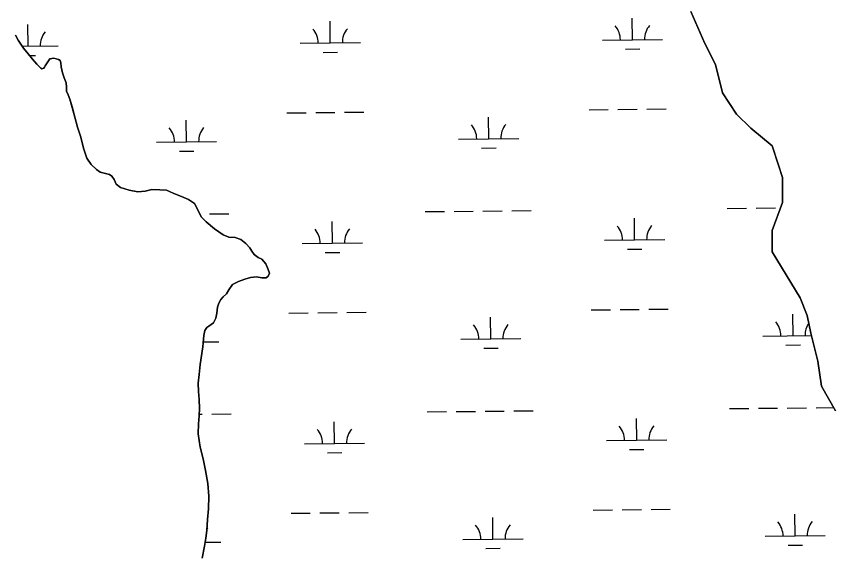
# Model space of a CAD drawing. Extents: x 3734862 to 3772949, y 391520 to 417239.
# Drawn here: x 3768328 to 3769687, y 407298 to 408189 of the extents above; entities that cross this region are included whole.
import ezdxf

# ---------------------------------------------------------------- set-up
doc = ezdxf.new("R2010")
doc.units = 0
doc.layers.add('V-TOPO-SHOR', color=7, linetype='Continuous')
doc.layers.add('V-WETL-SWMP', color=7, linetype='Continuous')

msp = doc.modelspace()

# ---------------------------------------------------------------- linework, layer by layer
at = {"layer": 'V-TOPO-SHOR'}
for p, q in [((3769471.5, 408143.6), (3769448.1, 408196.4)), ((3768326.5, 408157.5), (3768331.2, 408148.9)), ((3768331.2, 408148.9), (3768340.1, 408135.6)), ((3769489.1, 408108.4), (3769471.5, 408143.6)), ((3768340.1, 408135.6), (3768347.5, 408126.2)), ((3768347.5, 408126.2), (3768354.9, 408117.2)), ((3768354.9, 408117.2), (3768362.2, 408109)), ((3768375.9, 408106.6), (3768383.7, 408117.9)), ((3768383.7, 408117.9), (3768390.4, 408119)), ((3768390.4, 408119), (3768398.2, 408117)), ((3768398.2, 408117), (3768400.9, 408115.1)), ((3768400.9, 408115.1), (3768402.1, 408111.5)), ((3768402.1, 408111.5), (3768402.4, 408104.5)), ((3768362.2, 408109), (3768368.9, 408102.3)), ((3768368.9, 408102.3), (3768370.4, 408101.5)), ((3768370.4, 408101.5), (3768373.5, 408102.7)), ((3768373.5, 408102.7), (3768374.7, 408104.2)), ((3768374.7, 408104.2), (3768375.9, 408106.6)), ((3768402.4, 408104.5), (3768404.7, 408094.8)), ((3769500.9, 408061.5), (3769489.1, 408108.4)), ((3768404.7, 408094.8), (3768407.4, 408086.6)), ((3768407.4, 408086.6), (3768410.5, 408078.3)), ((3768410.5, 408078.3), (3768411.3, 408070.9)), ((3768411.3, 408070.9), (3768411.2, 408064.3)), ((3768411.2, 408064.3), (3768414.3, 408058)), ((3768414.3, 408058), (3768417, 408051)), ((3769524.3, 408026.2), (3769500.9, 408061.5)), ((3768417, 408051), (3768420.5, 408038.1)), ((3768420.5, 408038.1), (3768425.1, 408020.9)), ((3768425.1, 408020.9), (3768429.4, 408004.5)), ((3769547.8, 408002.8), (3769524.3, 408026.2)), ((3768429.4, 408004.5), (3768435.1, 407987.7)), ((3769583, 407973.4), (3769547.8, 408002.8)), ((3768435.1, 407987.7), (3768439.4, 407969.8)), ((3768439.4, 407969.8), (3768445.2, 407953)), ((3769594.7, 407938.2), (3769583, 407973.4)), ((3768445.2, 407953), (3768452.5, 407942.4)), ((3768452.5, 407942.4), (3768461.1, 407934.2)), ((3768461.1, 407934.2), (3768467.3, 407929.9)), ((3769600.6, 407920.6), (3769594.7, 407938.2)), ((3768467.3, 407929.9), (3768473.9, 407928.3)), ((3768473.9, 407928.3), (3768482.5, 407925.9)), ((3768482.5, 407925.9), (3768486.8, 407922.8)), ((3768486.8, 407922.8), (3768490.3, 407917.7)), ((3769600.6, 407879.5), (3769600.6, 407920.6)), ((3768490.3, 407917.7), (3768493.8, 407909.9)), ((3768493.8, 407909.9), (3768501.2, 407904)), ((3768501.2, 407904), (3768515.2, 407899.6)), ((3768515.2, 407899.6), (3768529.6, 407896.9)), ((3768529.6, 407896.9), (3768541.7, 407898.4)), ((3768541.7, 407898.4), (3768553, 407900.7)), ((3768553, 407900.7), (3768566.3, 407900.6)), ((3768566.3, 407900.6), (3768577.6, 407899.8)), ((3768577.6, 407899.8), (3768582.3, 407897.8)), ((3768582.3, 407897.8), (3768589.7, 407894.3)), ((3768589.7, 407894.3), (3768602.5, 407889.2)), ((3768602.5, 407889.2), (3768613.8, 407884.4)), ((3768613.8, 407884.4), (3768623.6, 407877.8)), ((3769583, 407832.6), (3769600.6, 407879.5)), ((3768623.6, 407877.8), (3768629, 407868.4)), ((3768629, 407868.4), (3768634.8, 407855.5)), ((3768634.8, 407855.5), (3768643, 407847.3)), ((3768643, 407847.3), (3768657, 407835.5)), ((3768657, 407835.5), (3768671.4, 407825.7)), ((3768671.4, 407825.7), (3768680.7, 407821.8)), ((3769583, 407797.4), (3769583, 407832.6)), ((3768680.7, 407821.8), (3768691.2, 407820.9)), ((3768691.2, 407820.9), (3768701, 407817.8)), ((3768701, 407817.8), (3768709.2, 407811.1)), ((3768709.2, 407811.1), (3768715.8, 407803.7)), ((3768715.8, 407803.7), (3768719.2, 407798.2)), ((3768719.2, 407798.2), (3768723.1, 407793.1)), ((3768723.1, 407793.1), (3768729.7, 407788)), ((3768729.7, 407788), (3768735.6, 407784.9)), ((3768735.6, 407784.9), (3768742.2, 407777.4)), ((3769629.9, 407721.1), (3769583, 407797.4)), ((3768742.2, 407777.4), (3768746.4, 407768.1)), ((3768746.4, 407768.1), (3768748.4, 407761.8)), ((3768748.4, 407761.8), (3768746.4, 407756.7)), ((3768697.2, 407748.3), (3768687, 407742.9)), ((3768707.4, 407751.8), (3768697.2, 407748.3)), ((3768717.1, 407754.5), (3768707.4, 407751.8)), ((3768726.9, 407755.6), (3768717.1, 407754.5)), ((3768735.9, 407754), (3768726.9, 407755.6)), ((3768742.9, 407754.4), (3768735.9, 407754)), ((3768746.4, 407756.7), (3768742.9, 407754.4)), ((3768680.8, 407734), (3768677.2, 407727.7)), ((3768687, 407742.9), (3768680.8, 407734)), ((3768667.8, 407718), (3768664.3, 407712.2)), ((3768671.7, 407722.3), (3768667.8, 407718)), ((3768677.2, 407727.7), (3768671.7, 407722.3)), ((3769641.6, 407691.7), (3769629.9, 407721.1)), ((3768662.3, 407705.2), (3768660.7, 407695.4)), ((3768664.3, 407712.2), (3768662.3, 407705.2)), ((3768660.7, 407695.4), (3768659.1, 407687.2)), ((3769647.5, 407662.4), (3769641.6, 407691.7)), ((3768655.2, 407679.1), (3768647.8, 407674)), ((3768659.1, 407687.2), (3768655.2, 407679.1)), ((3768641.1, 407666.6), (3768639.1, 407658.4)), ((3768644.2, 407671.7), (3768641.1, 407666.6)), ((3768647.8, 407674), (3768644.2, 407671.7)), ((3769659.2, 407615.4), (3769647.5, 407662.4)), ((3768639.1, 407658.4), (3768638.3, 407646.3)), ((3768637.5, 407639.7), (3768633.1, 407610.1)), ((3768638.3, 407646.3), (3768637.5, 407639.7)), ((3768633.1, 407610.1), (3768631.5, 407593.3)), ((3769665.1, 407574.4), (3769659.2, 407615.4)), ((3768631.5, 407593.3), (3768629.8, 407578.9)), ((3768629.8, 407578.9), (3768630.6, 407565.2)), ((3769688.5, 407533.3), (3769665.1, 407574.4)), ((3768630.6, 407565.2), (3768631.7, 407551.9)), ((3768631.7, 407551.9), (3768632.4, 407537.1)), ((3768632.4, 407537.1), (3768631.6, 407524.6)), ((3768631.6, 407524.6), (3768630.4, 407511.8)), ((3768630.4, 407511.8), (3768629.9, 407495)), ((3768629.9, 407495), (3768633.3, 407472.7)), ((3768633.3, 407472.7), (3768638, 407453.2)), ((3768638, 407453.2), (3768642.2, 407434.1)), ((3768642.2, 407434.1), (3768646, 407412.6)), ((3768646, 407412.6), (3768647.5, 407391.1)), ((3768647.5, 407391.1), (3768647, 407370.5)), ((3768647, 407370.5), (3768645.4, 407352.5)), ((3768645.4, 407352.5), (3768644.1, 407334.2)), ((3768644.1, 407334.2), (3768642.5, 407321.7)), ((3768642.5, 407321.7), (3768640.5, 407308.4)), ((3768640.5, 407308.4), (3768636.5, 407288.2))]:
    msp.add_line(p, q, dxfattribs=at)
for points in [[(3768629.8, 407578.9), (3768631.5, 407593.3), (3768633.1, 407610.1), (3768637.5, 407639.7), (3768638.3, 407646.3), (3768639.1, 407658.4), (3768641.1, 407666.6), (3768644.2, 407671.7), (3768647.8, 407674), (3768655.2, 407679.1), (3768659.1, 407687.2), (3768660.7, 407695.4), (3768662.3, 407705.2), (3768664.3, 407712.2), (3768667.8, 407718), (3768671.7, 407722.3), (3768677.2, 407727.7), (3768680.8, 407734), (3768687, 407742.9), (3768697.2, 407748.3), (3768707.4, 407751.8), (3768717.1, 407754.5), (3768726.9, 407755.6), (3768735.9, 407754), (3768742.9, 407754.4), (3768746.4, 407756.7), (3768748.4, 407761.8), (3768746.4, 407768.1), (3768742.2, 407777.4), (3768735.6, 407784.9), (3768729.7, 407788), (3768723.1, 407793.1), (3768719.2, 407798.2), (3768715.8, 407803.7), (3768709.2, 407811.1), (3768701, 407817.8), (3768691.2, 407820.9), (3768680.7, 407821.8), (3768671.4, 407825.7), (3768657, 407835.5), (3768643, 407847.3), (3768634.8, 407855.5), (3768629, 407868.4), (3768623.6, 407877.8), (3768613.8, 407884.4), (3768602.5, 407889.2), (3768589.7, 407894.3), (3768582.3, 407897.8), (3768577.6, 407899.8), (3768566.3, 407900.6), (3768553, 407900.7), (3768541.7, 407898.4), (3768529.6, 407896.9), (3768515.2, 407899.6), (3768501.2, 407904), (3768493.8, 407909.9), (3768490.3, 407917.7), (3768486.8, 407922.8), (3768482.5, 407925.9), (3768473.9, 407928.3), (3768467.3, 407929.9), (3768461.1, 407934.2), (3768452.5, 407942.4), (3768445.2, 407953), (3768439.4, 407969.8), (3768435.1, 407987.7), (3768429.4, 408004.5), (3768425.1, 408020.9), (3768420.5, 408038.1), (3768417, 408051), (3768414.3, 408058), (3768411.2, 408064.3), (3768411.3, 408070.9), (3768410.5, 408078.3), (3768407.4, 408086.6), (3768404.7, 408094.8), (3768402.4, 408104.5), (3768402.1, 408111.5), (3768400.9, 408115.1), (3768398.2, 408117), (3768390.4, 408119), (3768383.7, 408117.9), (3768375.9, 408106.6), (3768374.7, 408104.2), (3768373.5, 408102.7), (3768370.4, 408101.5), (3768368.9, 408102.3), (3768362.2, 408109), (3768354.9, 408117.2), (3768347.5, 408126.2), (3768340.1, 408135.6), (3768331.2, 408148.9), (3768326.5, 408157.5)], [(3768636.5, 407288.2), (3768640.5, 407308.4), (3768642.5, 407321.7), (3768644.1, 407334.2), (3768645.4, 407352.5), (3768647, 407370.5), (3768647.5, 407391.1), (3768646, 407412.6), (3768642.2, 407434.1), (3768638, 407453.2), (3768633.3, 407472.7), (3768629.9, 407495), (3768630.4, 407511.8), (3768631.6, 407524.6), (3768632.4, 407537.1), (3768631.7, 407551.9), (3768630.6, 407565.2), (3768629.8, 407578.9)]]:
    msp.add_lwpolyline(points, dxfattribs=at)
at = {"layer": 'V-WETL-SWMP'}
for p, q in [((3769448.1, 408196.4), (3769471.5, 408143.6)), ((3768849.4, 408144.4), (3768849, 408180.4)), ((3769351.3, 408149.7), (3769350.9, 408185.7)), ((3768347.5, 408139.1), (3768347.1, 408175.1)), ((3768331.2, 408148.9), (3768326.5, 408157.5)), ((3768340.1, 408135.6), (3768331.2, 408148.9)), ((3768337.8, 408139), (3768397.5, 408139.6)), ((3768799.4, 408143.9), (3768899.4, 408144.9)), ((3769301.3, 408149.2), (3769401.2, 408150.2)), ((3769471.5, 408143.6), (3769489.1, 408108.4)), ((3768347.5, 408126.2), (3768340.1, 408135.6)), ((3768354.9, 408117.2), (3768347.5, 408126.2)), ((3768837.5, 408128.8), (3768861.5, 408129.1)), ((3769339.4, 408134.1), (3769363.4, 408134.4)), ((3768349.5, 408123.7), (3768359.7, 408123.8)), ((3768362.2, 408109), (3768354.9, 408117.2)), ((3768383.7, 408117.9), (3768375.9, 408106.6)), ((3768390.4, 408119), (3768383.7, 408117.9)), ((3768398.2, 408117), (3768390.4, 408119)), ((3768400.9, 408115.1), (3768398.2, 408117)), ((3768402.1, 408111.5), (3768400.9, 408115.1)), ((3768402.4, 408104.5), (3768402.1, 408111.5)), ((3768368.9, 408102.3), (3768362.2, 408109)), ((3768370.4, 408101.5), (3768368.9, 408102.3)), ((3768373.5, 408102.7), (3768370.4, 408101.5)), ((3768374.7, 408104.2), (3768373.5, 408102.7)), ((3768375.9, 408106.6), (3768374.7, 408104.2)), ((3768404.7, 408094.8), (3768402.4, 408104.5)), ((3769489.1, 408108.4), (3769500.9, 408061.5)), ((3768407.4, 408086.6), (3768404.7, 408094.8)), ((3768410.5, 408078.3), (3768407.4, 408086.6)), ((3768411.3, 408070.9), (3768410.5, 408078.3)), ((3768411.2, 408064.3), (3768411.3, 408070.9)), ((3768414.3, 408058), (3768411.2, 408064.3)), ((3768417, 408051), (3768414.3, 408058)), ((3769500.9, 408061.5), (3769524.3, 408026.2)), ((3768425.1, 408020.9), (3768417, 408051)), ((3768825.2, 408028.7), (3768857.2, 408029)), ((3768873.2, 408029.2), (3768905.2, 408029.5)), ((3769279.1, 408033.5), (3769311.1, 408033.8)), ((3769327.1, 408034), (3769359.1, 408034.3)), ((3769375.1, 408034.5), (3769407.1, 408034.8)), ((3768429.4, 408004.5), (3768425.1, 408020.9)), ((3768610.6, 407980), (3768610.2, 408016)), ((3768777.2, 408028.2), (3768809.2, 408028.5)), ((3769112.5, 407985.3), (3769112.1, 408021.3)), ((3769524.3, 408026.2), (3769547.8, 408002.8)), ((3768435.1, 407987.7), (3768429.4, 408004.5)), ((3769547.8, 408002.8), (3769583, 407973.4)), ((3768439.4, 407969.8), (3768435.1, 407987.7)), ((3768560.6, 407979.5), (3768660.6, 407980.5)), ((3769062.5, 407984.8), (3769162.5, 407985.8)), ((3768445.2, 407953), (3768439.4, 407969.8)), ((3768598.8, 407964.4), (3768622.8, 407964.7)), ((3769100.7, 407969.7), (3769124.7, 407970)), ((3769583, 407973.4), (3769600.6, 407920.6)), ((3768452.5, 407942.4), (3768445.2, 407953)), ((3768461.1, 407934.2), (3768452.5, 407942.4)), ((3768467.3, 407929.9), (3768461.1, 407934.2)), ((3768473.9, 407928.3), (3768467.3, 407929.9)), ((3768482.5, 407925.9), (3768473.9, 407928.3)), ((3768486.8, 407922.8), (3768482.5, 407925.9)), ((3768490.3, 407917.7), (3768486.8, 407922.8)), ((3769600.6, 407920.6), (3769600.6, 407879.5)), ((3768493.8, 407909.9), (3768490.3, 407917.7)), ((3768501.2, 407904), (3768493.8, 407909.9)), ((3768515.2, 407899.6), (3768501.2, 407904)), ((3768529.6, 407896.9), (3768515.2, 407899.6)), ((3768541.7, 407898.4), (3768529.6, 407896.9)), ((3768553, 407900.7), (3768541.7, 407898.4)), ((3768566.3, 407900.6), (3768553, 407900.7)), ((3768577.6, 407899.8), (3768566.3, 407900.6)), ((3768582.3, 407897.8), (3768577.6, 407899.8)), ((3768589.7, 407894.3), (3768582.3, 407897.8)), ((3768602.5, 407889.2), (3768589.7, 407894.3)), ((3768613.8, 407884.4), (3768602.5, 407889.2)), ((3768623.6, 407877.8), (3768613.8, 407884.4)), ((3769600.6, 407879.5), (3769583, 407832.6)), ((3768629, 407868.4), (3768623.6, 407877.8)), ((3768634.8, 407855.5), (3768629, 407868.4)), ((3769150.9, 407865.6), (3769182.9, 407866)), ((3769508.8, 407869.4), (3769540.8, 407869.7)), ((3769556.8, 407869.9), (3769588.8, 407870.3)), ((3768632.7, 407860.2), (3768633, 407860.2)), ((3768643, 407847.3), (3768634.8, 407855.5)), ((3768649, 407860.3), (3768681, 407860.7)), ((3769006.9, 407864.1), (3769038.9, 407864.4)), ((3769054.9, 407864.6), (3769086.9, 407865)), ((3769102.9, 407865.1), (3769134.9, 407865.5)), ((3769354.8, 407817), (3769354.4, 407853)), ((3768657, 407835.5), (3768643, 407847.3)), ((3768852.9, 407811.7), (3768852.5, 407847.7)), ((3768671.4, 407825.7), (3768657, 407835.5)), ((3768680.7, 407821.8), (3768671.4, 407825.7)), ((3769583, 407832.6), (3769583, 407797.4)), ((3768691.2, 407820.9), (3768680.7, 407821.8)), ((3768701, 407817.8), (3768691.2, 407820.9)), ((3768709.2, 407811.1), (3768701, 407817.8)), ((3768802.9, 407811.2), (3768902.9, 407812.3)), ((3769304.8, 407816.5), (3769404.8, 407817.6)), ((3768715.8, 407803.7), (3768709.2, 407811.1)), ((3768719.2, 407798.2), (3768715.8, 407803.7)), ((3768723.1, 407793.1), (3768719.2, 407798.2)), ((3769342.9, 407801.5), (3769366.9, 407801.7)), ((3768729.7, 407788), (3768723.1, 407793.1)), ((3768735.6, 407784.9), (3768729.7, 407788)), ((3768742.2, 407777.4), (3768735.6, 407784.9)), ((3768841, 407796.2), (3768865, 407796.4)), ((3769583, 407797.4), (3769629.9, 407721.1)), ((3768746.4, 407768.1), (3768742.2, 407777.4)), ((3768748.4, 407761.8), (3768746.4, 407768.1)), ((3768746.4, 407756.7), (3768748.4, 407761.8)), ((3768687, 407742.9), (3768697.2, 407748.3)), ((3768697.2, 407748.3), (3768707.4, 407751.8)), ((3768707.4, 407751.8), (3768717.1, 407754.5)), ((3768717.1, 407754.5), (3768726.9, 407755.6)), ((3768726.9, 407755.6), (3768735.9, 407754)), ((3768735.9, 407754), (3768742.9, 407754.4)), ((3768742.9, 407754.4), (3768746.4, 407756.7)), ((3768677.2, 407727.7), (3768680.8, 407734)), ((3768680.8, 407734), (3768687, 407742.9)), ((3768664.3, 407712.2), (3768667.8, 407718)), ((3768667.8, 407718), (3768671.7, 407722.3)), ((3768671.7, 407722.3), (3768677.2, 407727.7)), ((3769629.9, 407721.1), (3769641.6, 407691.7)), ((3768660.7, 407695.4), (3768662.3, 407705.2)), ((3768662.3, 407705.2), (3768664.3, 407712.2)), ((3768659.1, 407687.2), (3768660.7, 407695.4)), ((3768780.7, 407695.5), (3768812.7, 407695.9)), ((3768828.7, 407696), (3768860.7, 407696.4)), ((3768876.7, 407696.5), (3768908.7, 407696.9)), ((3769282.6, 407700.8), (3769314.6, 407701.2)), ((3769330.6, 407701.3), (3769362.6, 407701.7)), ((3769378.6, 407701.8), (3769410.6, 407702.2)), ((3769617.9, 407657.9), (3769617.5, 407693.9)), ((3769641.6, 407691.7), (3769647.5, 407662.4)), ((3768644.2, 407671.7), (3768655.2, 407679.1)), ((3768655.2, 407679.1), (3768659.1, 407687.2)), ((3769116, 407652.6), (3769115.6, 407688.6)), ((3768639.1, 407658.4), (3768641.1, 407666.6)), ((3768641.1, 407666.6), (3768644.2, 407671.7)), ((3769647.5, 407662.4), (3769659.2, 407615.4)), ((3768638.3, 407646.3), (3768639.1, 407658.4)), ((3769066, 407652.1), (3769166, 407653.2)), ((3769567.9, 407657.4), (3769648.5, 407658.3)), ((3768633.1, 407610.1), (3768637.5, 407639.7)), ((3768637.5, 407639.7), (3768638.3, 407646.3)), ((3768638.4, 407647.6), (3768664.1, 407647.9)), ((3769104.2, 407637.1), (3769128.2, 407637.3)), ((3769606.1, 407642.4), (3769630.1, 407642.6)), ((3768631.5, 407593.3), (3768633.1, 407610.1)), ((3769659.2, 407615.4), (3769665.1, 407574.4)), ((3768629.8, 407578.9), (3768631.5, 407593.3)), ((3768630.6, 407565.2), (3768629.8, 407578.9)), ((3769665.1, 407574.4), (3769688.5, 407533.3)), ((3768631.7, 407551.9), (3768630.6, 407565.2)), ((3768632.4, 407537.1), (3768631.7, 407551.9)), ((3768631.6, 407524.6), (3768632.4, 407537.1)), ((3768631.8, 407527.4), (3768636.6, 407527.5)), ((3768652.6, 407527.7), (3768684.6, 407528)), ((3769010.4, 407531.4), (3769042.4, 407531.8)), ((3769058.4, 407532), (3769090.4, 407532.3)), ((3769106.4, 407532.5), (3769138.4, 407532.8)), ((3769154.4, 407533), (3769186.4, 407533.3)), ((3769512.3, 407536.8), (3769544.3, 407537.1)), ((3769560.3, 407537.3), (3769592.3, 407537.6)), ((3769608.3, 407537.8), (3769640.3, 407538.1)), ((3769656.3, 407538.3), (3769685.5, 407538.6)), ((3768630.4, 407511.8), (3768631.6, 407524.6)), ((3768856.4, 407479.1), (3768856, 407515.1)), ((3769358.3, 407484.4), (3769357.9, 407520.4)), ((3768629.9, 407495), (3768630.4, 407511.8)), ((3768633.3, 407472.7), (3768629.9, 407495)), ((3768638, 407453.2), (3768633.3, 407472.7)), ((3768806.4, 407478.5), (3768906.4, 407479.6)), ((3769308.3, 407483.9), (3769408.3, 407484.9)), ((3768844.6, 407463.5), (3768868.6, 407463.8)), ((3769346.4, 407468.8), (3769370.4, 407469.1)), ((3768642.2, 407434.1), (3768638, 407453.2)), ((3768646, 407412.6), (3768642.2, 407434.1)), ((3768647.5, 407391.1), (3768646, 407412.6)), ((3768647, 407370.5), (3768647.5, 407391.1)), ((3768645.4, 407352.5), (3768647, 407370.5)), ((3768784.2, 407362.9), (3768816.2, 407363.2)), ((3768832.2, 407363.4), (3768864.2, 407363.7)), ((3768880.2, 407363.9), (3768912.2, 407364.2)), ((3769286.1, 407368.2), (3769318.1, 407368.5)), ((3769334.1, 407368.7), (3769366.1, 407369)), ((3769382.1, 407369.2), (3769414.1, 407369.5)), ((3768644.1, 407334.2), (3768645.4, 407352.5)), ((3769119.5, 407320), (3769119.1, 407356)), ((3769621.4, 407325.3), (3769621, 407361.3)), ((3768642.5, 407321.7), (3768644.1, 407334.2)), ((3769571.4, 407324.8), (3769671.4, 407325.8)), ((3768640.5, 407308.4), (3768642.5, 407321.7)), ((3768641.5, 407314.9), (3768667.6, 407315.2)), ((3769069.5, 407319.5), (3769169.5, 407320.5)), ((3769609.6, 407309.7), (3769633.6, 407310)), ((3768636.5, 407288.2), (3768640.5, 407308.4)), ((3769107.7, 407304.4), (3769131.7, 407304.7))]:
    msp.add_line(p, q, dxfattribs=at)
for centre, start, end in [((3768794.1, 408144.3), 359.8334, 41.377), ((3768904.6, 408145.4), 139.8334, 181.377), ((3769296, 408149.6), 359.8334, 41.377), ((3769406.5, 408150.7), 139.8334, 181.377), ((3768402.7, 408140.1), 139.8334, 181.377), ((3768555.4, 407979.9), 359.8334, 41.377), ((3768665.9, 407981.1), 139.8334, 181.377), ((3769057.3, 407985.2), 359.8334, 41.377), ((3769167.7, 407986.4), 139.8334, 181.377), ((3769299.5, 407816.9), 359.8334, 41.377), ((3769410, 407818.1), 139.8334, 181.377), ((3768797.6, 407811.6), 359.8334, 41.377), ((3768908.1, 407812.8), 139.8334, 181.377), ((3769060.8, 407652.5), 359.8334, 41.377), ((3769171.3, 407653.7), 139.8334, 181.377), ((3769562.7, 407657.8), 359.8334, 41.377), ((3769673.1, 407659), 145.3301, 181.377), ((3768801.2, 407479), 359.8334, 41.377), ((3768911.6, 407480.1), 139.8334, 181.377), ((3769303, 407484.3), 359.8334, 41.377), ((3769413.5, 407485.4), 139.8334, 181.377), ((3768672.9, 407315.7), 139.8334, 144.2456), ((3769064.3, 407319.9), 359.8334, 41.377), ((3769174.8, 407321), 139.8334, 181.377), ((3769566.2, 407325.2), 359.8334, 41.377), ((3769676.6, 407326.3), 139.8334, 181.377)]:
    msp.add_arc(centre, 35.2, start, end, dxfattribs=at)

doc.saveas('drawing.dxf')
